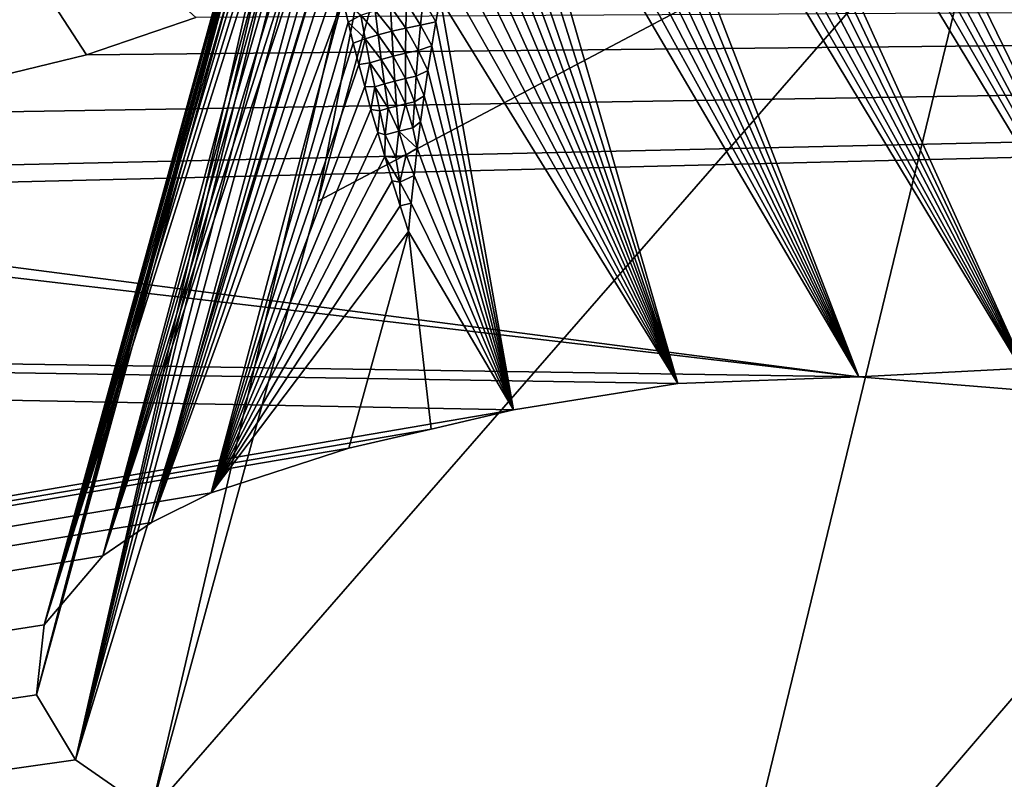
# Model space of a CAD drawing. Header units: metres. Extents: x -31 to 116, y -82 to 82.
# Tile 288 of 656: x 14.681 to 15.629, y -55.268 to -54.537. Entities that reach past the tile are written whole.
import ezdxf

# ---------------------------------------------------------------- set-up
doc = ezdxf.new("R2010")
doc.units = ezdxf.units.M
doc.layers.add('solid_80000000GA_10_1', color=7, linetype='CONTINUOUS')

msp = doc.modelspace()

# ---------------------------------------------------------------- linework, layer by layer
at = {"layer": 'solid_80000000GA_10_1'}
for points in [[(5.595928, -54.73056, -25.962206), (5.595928, -52.598213, -30.048264), (23.04767, -54.017448, -27.916229)], [(12.5, -53.71191, 23.505838), (103, -54.352322, 27.691591), (103, -56.357498, 23.341595)], [(12.5, -55.339149, 19.366802), (12.5, -53.71191, 23.505838), (103, -56.357498, 23.341595)], [(12.5, -53.711926, -23.505802), (103, -56.357452, -23.341688), (103, -54.35323, -27.689806)], [(12.5, -53.711926, -23.505802), (12.5, -55.339161, -19.366768), (103, -56.357452, -23.341688)], [(5.595928, -54.73056, -25.962206), (23.04767, -54.017448, -27.916229), (23.04767, -55.984234, -23.726908)], [(15.30612, -54.0256, 25.300413), (15.321164, -54.019451, 25.274368), (15.804276, -54.925285, 25.819496)], [(15.321164, -54.019451, 25.274368), (15.342804, -54.015465, 25.236883), (15.804276, -54.925285, 25.819496)], [(15.342804, -54.015465, 25.236883), (15.362082, -54.016632, 25.204067), (15.804276, -54.925285, 25.819496)], [(15.641689, -54.498379, 25.470356), (15.804276, -54.925285, 25.819496), (15.362082, -54.016632, 25.204067)], [(15.290488, -54.034916, 25.327459), (15.30612, -54.0256, 25.300413), (15.804276, -54.925285, 25.819496)], [(15.274419, -54.047611, 25.355247), (15.290488, -54.034916, 25.327459), (15.804276, -54.925285, 25.819496)], [(15.262063, -54.059525, 25.376604), (15.274419, -54.047611, 25.355247), (15.658215, -54.894409, 25.880358)], [(15.274419, -54.047611, 25.355247), (15.804276, -54.925285, 25.819496), (15.658215, -54.894409, 25.880358)], [(15.249616, -54.073486, 25.398109), (15.262063, -54.059525, 25.376604), (15.658215, -54.894409, 25.880358)], [(15.237049, -54.0896, 25.419815), (15.249616, -54.073486, 25.398109), (15.658215, -54.894409, 25.880358)], [(15.224395, -54.107964, 25.441662), (15.237049, -54.0896, 25.419815), (15.658215, -54.894409, 25.880358)], [(15.030917, -54.093258, 25.073524), (14.734339, -55.249187, 25.083845), (15.048822, -54.095341, 25.039455)], [(15.030917, -54.093258, 25.073524), (15.013659, -54.096226, 25.113384), (14.734339, -55.249187, 25.083845)], [(15.048822, -54.095341, 25.039455), (14.734339, -55.249187, 25.083845), (15.085103, -54.106152, 24.979664)], [(15.013659, -54.096226, 25.113384), (15.002961, -54.101345, 25.141687), (14.734339, -55.249187, 25.083845)], [(14.992937, -54.109314, 25.171698), (14.696737, -55.186481, 25.220306), (14.734339, -55.249187, 25.083845)], [(14.992937, -54.109314, 25.171698), (14.983812, -54.120312, 25.203163), (14.696737, -55.186481, 25.220306)], [(15.002961, -54.101345, 25.141687), (14.992937, -54.109314, 25.171698), (14.734339, -55.249187, 25.083845)], [(15.085103, -54.106152, 24.979664), (14.734339, -55.249187, 25.083845), (14.806844, -55.299412, 24.975275)], [(15.085103, -54.106152, 24.979664), (14.806844, -55.299412, 24.975275), (14.967549, -54.711548, 24.950747)], [(15.085103, -54.106152, 24.979664), (14.967549, -54.711548, 24.950747), (15.128146, -54.123638, 24.926104)], [(15.214281, -54.124241, 25.459116), (15.224395, -54.107964, 25.441662), (15.658215, -54.894409, 25.880358)], [(14.983812, -54.120312, 25.203163), (14.97763, -54.13065, 25.227797), (14.696737, -55.186481, 25.220306)], [(15.619687, -54.367237, 24.423382), (15.128146, -54.123638, 24.926104), (14.967549, -54.711548, 24.950747)], [(15.204179, -54.141991, 25.476543), (15.214281, -54.124241, 25.459116), (15.658215, -54.894409, 25.880358)], [(14.97763, -54.13065, 25.227797), (14.972159, -54.142773, 25.253029), (14.696737, -55.186481, 25.220306)], [(14.972159, -54.142773, 25.253029), (14.967384, -54.156921, 25.278862), (14.696737, -55.186481, 25.220306)], [(15.194093, -54.161251, 25.49394), (15.204179, -54.141991, 25.476543), (15.488615, -54.880608, 25.904158)], [(15.204179, -54.141991, 25.476543), (15.658215, -54.894409, 25.880358), (15.488615, -54.880608, 25.904158)], [(14.967384, -54.156921, 25.278862), (14.963335, -54.173286, 25.30518), (14.696737, -55.186481, 25.220306)], [(15.184084, -54.181995, 25.511198), (15.194093, -54.161251, 25.49394), (15.488615, -54.880608, 25.904158)], [(14.963335, -54.173286, 25.30518), (14.960672, -54.187885, 25.326464), (14.696737, -55.186481, 25.220306)], [(15.17417, -54.204262, 25.528284), (15.184084, -54.181995, 25.511198), (15.488615, -54.880608, 25.904158)], [(14.960672, -54.187885, 25.326464), (14.704116, -55.119102, 25.367455), (14.696737, -55.186481, 25.220306)], [(14.960672, -54.187885, 25.326464), (14.958574, -54.203793, 25.348017), (14.704116, -55.119102, 25.367455)], [(14.958574, -54.203793, 25.348017), (14.957082, -54.220985, 25.369877), (14.704116, -55.119102, 25.367455)], [(15.165984, -54.224022, 25.542391), (15.17417, -54.204262, 25.528284), (15.488615, -54.880608, 25.904158)], [(14.957082, -54.220985, 25.369877), (14.956231, -54.239471, 25.391916), (14.704116, -55.119102, 25.367455)], [(15.157878, -54.244873, 25.556355), (15.165984, -54.224022, 25.542391), (15.488615, -54.880608, 25.904158)], [(14.956231, -54.239471, 25.391916), (14.956047, -54.259323, 25.414093), (14.704116, -55.119102, 25.367455)], [(15.149887, -54.266796, 25.570118), (15.157878, -54.244873, 25.556355), (15.488615, -54.880608, 25.904158)], [(14.540766, -54.25703, 26.490574), (14.508245, -54.628002, 26.402161), (14.745036, -54.570648, 26.528009)], [(14.540766, -54.25703, 26.490574), (14.745036, -54.570648, 26.528009), (14.850119, -54.534641, 26.605112)], [(14.956047, -54.259323, 25.414093), (14.956412, -54.276951, 25.43268), (14.704116, -55.119102, 25.367455)], [(15.142016, -54.289829, 25.58367), (15.149887, -54.266796, 25.570118), (15.488615, -54.880608, 25.904158)], [(14.956412, -54.276951, 25.43268), (14.95726, -54.295574, 25.451338), (14.704116, -55.119102, 25.367455)], [(14.95726, -54.295574, 25.451338), (14.958616, -54.315166, 25.470005), (14.704116, -55.119102, 25.367455)], [(15.134271, -54.314011, 25.597004), (15.142016, -54.289829, 25.58367), (15.314411, -54.886837, 25.885389)], [(15.142016, -54.289829, 25.58367), (15.488615, -54.880608, 25.904158), (15.314411, -54.886837, 25.885389)], [(14.958616, -54.315166, 25.470005), (14.760525, -55.052708, 25.51301), (14.704116, -55.119102, 25.367455)], [(14.958616, -54.315166, 25.470005), (14.960495, -54.335766, 25.488672), (14.760525, -55.052708, 25.51301)], [(15.126666, -54.339359, 25.61009), (15.134271, -54.314011, 25.597004), (15.314411, -54.886837, 25.885389)], [(14.960495, -54.335766, 25.488672), (14.962914, -54.357407, 25.507332), (14.760525, -55.052708, 25.51301)], [(15.12108, -54.359119, 25.619701), (15.126666, -54.339359, 25.61009), (15.314411, -54.886837, 25.885389)], [(14.962914, -54.357407, 25.507332), (14.965892, -54.380112, 25.525959), (14.760525, -55.052708, 25.51301)], [(15.1156, -54.379528, 25.629129), (15.12108, -54.359119, 25.619701), (15.314411, -54.886837, 25.885389)], [(15.619687, -54.367237, 24.423382), (14.806844, -55.299412, 24.975275), (15.334371, -55.541748, 24.449245)], [(15.619687, -54.367237, 24.423382), (14.967549, -54.711548, 24.950747), (14.806844, -55.299412, 24.975275)], [(16.149334, -54.591724, 23.954033), (15.619687, -54.367237, 24.423382), (15.334371, -55.541748, 24.449245)], [(16.169596, -54.519535, 23.967871), (15.619687, -54.367237, 24.423382), (16.149334, -54.591724, 23.954033)], [(14.965892, -54.380112, 25.525959), (14.968506, -54.397816, 25.539862), (14.760525, -55.052708, 25.51301)], [(15.110229, -54.400612, 25.638367), (15.1156, -54.379528, 25.629129), (15.314411, -54.886837, 25.885389)], [(14.968506, -54.397816, 25.539862), (14.971457, -54.416115, 25.553699), (14.760525, -55.052708, 25.51301)], [(15.104971, -54.422394, 25.647409), (15.110229, -54.400612, 25.638367), (15.314411, -54.886837, 25.885389)], [(14.971457, -54.416115, 25.553699), (14.807625, -55.020908, 25.583006), (14.760525, -55.052708, 25.51301)], [(14.971457, -54.416115, 25.553699), (14.974754, -54.435024, 25.567469), (14.807625, -55.020908, 25.583006)], [(15.099833, -54.444889, 25.656242), (15.104971, -54.422394, 25.647409), (15.314411, -54.886837, 25.885389)], [(14.974754, -54.435024, 25.567469), (14.978408, -54.454563, 25.581169), (14.807625, -55.020908, 25.583006)], [(15.094834, -54.468063, 25.664835), (15.099833, -54.444889, 25.656242), (15.314411, -54.886837, 25.885389)], [(14.978408, -54.454563, 25.581169), (14.98243, -54.474751, 25.59479), (14.807625, -55.020908, 25.583006)], [(15.089986, -54.491928, 25.673166), (15.094834, -54.468063, 25.664835), (15.314411, -54.886837, 25.885389)], [(14.98243, -54.474751, 25.59479), (14.986814, -54.49556, 25.608276), (14.807625, -55.020908, 25.583006)], [(14.141746, -54.705944, 26.229488), (15.488615, -54.880608, 25.904158), (23.04767, -54.487434, 26.9874)], [(14.271475, -54.685352, 26.276325), (14.141746, -54.705944, 26.229488), (23.04767, -54.487434, 26.9874)], [(14.508245, -54.628002, 26.402161), (14.271475, -54.685352, 26.276325), (23.04767, -54.487434, 26.9874)], [(14.745036, -54.570648, 26.528009), (14.508245, -54.628002, 26.402161), (23.04767, -54.487434, 26.9874)], [(14.850119, -54.534641, 26.605112), (14.745036, -54.570648, 26.528009), (23.04767, -54.487434, 26.9874)], [(15.488615, -54.880608, 25.904158), (15.658215, -54.894409, 25.880358), (23.04767, -54.487434, 26.9874)], [(14.986814, -54.49556, 25.608276), (14.991576, -54.516991, 25.621618), (14.807625, -55.020908, 25.583006)], [(15.085294, -54.516499, 25.681229), (15.089986, -54.491928, 25.673166), (15.314411, -54.886837, 25.885389)], [(14.991576, -54.516991, 25.621618), (14.864974, -54.992233, 25.646399), (14.807625, -55.020908, 25.583006)], [(14.991576, -54.516991, 25.621618), (14.996746, -54.539059, 25.634829), (14.864974, -54.992233, 25.646399)], [(15.009033, -54.532475, 25.64448), (14.996746, -54.539059, 25.634829), (14.991576, -54.516991, 25.621618)], [(15.069019, -54.51741, 25.676033), (15.085294, -54.516499, 25.681229), (15.081259, -54.538963, 25.688158)], [(15.081259, -54.538963, 25.688158), (15.085294, -54.516499, 25.681229), (15.155936, -54.91227, 25.826351)], [(15.085294, -54.516499, 25.681229), (15.314411, -54.886837, 25.885389), (15.155936, -54.91227, 25.826351)], [(15.037502, -54.524055, 25.662729), (15.038745, -54.547989, 25.671814), (15.02283, -54.528061, 25.654192)], [(15.052938, -54.520496, 25.670029), (15.052401, -54.5448, 25.678347), (15.037502, -54.524055, 25.662729)], [(15.052401, -54.5448, 25.678347), (15.038745, -54.547989, 25.671814), (15.037502, -54.524055, 25.662729)], [(15.066574, -54.541965, 25.683861), (15.052401, -54.5448, 25.678347), (15.052938, -54.520496, 25.670029)], [(15.069019, -54.51741, 25.676033), (15.066574, -54.541965, 25.683861), (15.052938, -54.520496, 25.670029)], [(15.069019, -54.51741, 25.676033), (15.081259, -54.538963, 25.688158), (15.066574, -54.541965, 25.683861)], [(15.009033, -54.532475, 25.64448), (15.013309, -54.555344, 25.655848), (14.996746, -54.539059, 25.634829)], [(15.02283, -54.528061, 25.654192), (15.025688, -54.55151, 25.664299), (15.009033, -54.532475, 25.64448)], [(15.025688, -54.55151, 25.664299), (15.013309, -54.555344, 25.655848), (15.009033, -54.532475, 25.64448)], [(15.038745, -54.547989, 25.671814), (15.025688, -54.55151, 25.664299), (15.02283, -54.528061, 25.654192)], [(14.996746, -54.539059, 25.634829), (15.001707, -54.559235, 25.646465), (14.864974, -54.992233, 25.646399)], [(15.013309, -54.555344, 25.655848), (15.001707, -54.559235, 25.646465), (14.996746, -54.539059, 25.634829)], [(15.052401, -54.5448, 25.678347), (15.052062, -54.569141, 25.686329), (15.038745, -54.547989, 25.671814)], [(15.06436, -54.566586, 25.691311), (15.052062, -54.569141, 25.686329), (15.052401, -54.5448, 25.678347)], [(15.066574, -54.541965, 25.683861), (15.06436, -54.566586, 25.691311), (15.052401, -54.5448, 25.678347)], [(15.066574, -54.541965, 25.683861), (15.07736, -54.562031, 25.694851), (15.06436, -54.566586, 25.691311)], [(15.066574, -54.541965, 25.683861), (15.081259, -54.538963, 25.688158), (15.07736, -54.562031, 25.694851)], [(15.07736, -54.562031, 25.694851), (15.081259, -54.538963, 25.688158), (15.155936, -54.91227, 25.826351)], [(15.025688, -54.55151, 25.664299), (15.028728, -54.575001, 25.674059), (15.013309, -54.555344, 25.655848)], [(15.038745, -54.547989, 25.671814), (15.040167, -54.571949, 25.680571), (15.025688, -54.55151, 25.664299)], [(15.040167, -54.571949, 25.680571), (15.028728, -54.575001, 25.674059), (15.025688, -54.55151, 25.664299)], [(15.052062, -54.569141, 25.686329), (15.040167, -54.571949, 25.680571), (15.038745, -54.547989, 25.671814)], [(15.001707, -54.559235, 25.646465), (15.007034, -54.579952, 25.657991), (14.864974, -54.992233, 25.646399)], [(15.013309, -54.555344, 25.655848), (15.007034, -54.579952, 25.657991), (15.001707, -54.559235, 25.646465)], [(15.013309, -54.555344, 25.655848), (15.017796, -54.578281, 25.666824), (15.007034, -54.579952, 25.657991)], [(15.028728, -54.575001, 25.674059), (15.017796, -54.578281, 25.666824), (15.013309, -54.555344, 25.655848)], [(15.06436, -54.566586, 25.691311), (15.07736, -54.562031, 25.694851), (15.073608, -54.585728, 25.70129)], [(15.073608, -54.585728, 25.70129), (15.07736, -54.562031, 25.694851), (15.155936, -54.91227, 25.826351)], [(15.040167, -54.571949, 25.680571), (15.041767, -54.595943, 25.689007), (15.028728, -54.575001, 25.674059)], [(15.052062, -54.569141, 25.686329), (15.05192, -54.593517, 25.693981), (15.040167, -54.571949, 25.680571)], [(15.05192, -54.593517, 25.693981), (15.041767, -54.595943, 25.689007), (15.040167, -54.571949, 25.680571)], [(15.062373, -54.591267, 25.698383), (15.05192, -54.593517, 25.693981), (15.052062, -54.569141, 25.686329)], [(15.06436, -54.566586, 25.691311), (15.062373, -54.591267, 25.698383), (15.052062, -54.569141, 25.686329)], [(15.06436, -54.566586, 25.691311), (15.073608, -54.585728, 25.70129), (15.062373, -54.591267, 25.698383)], [(15.007034, -54.579952, 25.657991), (15.012743, -54.601238, 25.669394), (14.864974, -54.992233, 25.646399)], [(15.017796, -54.578281, 25.666824), (15.012743, -54.601238, 25.669394), (15.007034, -54.579952, 25.657991)], [(15.017796, -54.578281, 25.666824), (15.022492, -54.601284, 25.677416), (15.012743, -54.601238, 25.669394)], [(15.028728, -54.575001, 25.674059), (15.031946, -54.598534, 25.683479), (15.017796, -54.578281, 25.666824)], [(15.031946, -54.598534, 25.683479), (15.022492, -54.601284, 25.677416), (15.017796, -54.578281, 25.666824)], [(15.041767, -54.595943, 25.689007), (15.031946, -54.598534, 25.683479), (15.028728, -54.575001, 25.674059)], [(15.062373, -54.591267, 25.698383), (15.060608, -54.616016, 25.705088), (15.05192, -54.593517, 25.693981)], [(15.062373, -54.591267, 25.698383), (15.07002, -54.610039, 25.707449), (15.060608, -54.616016, 25.705088)], [(15.062373, -54.591267, 25.698383), (15.073608, -54.585728, 25.70129), (15.07002, -54.610039, 25.707449)], [(15.07002, -54.610039, 25.707449), (15.073608, -54.585728, 25.70129), (15.155936, -54.91227, 25.826351)], [(16.149334, -54.591724, 23.954033), (15.334371, -55.541748, 24.449245), (15.905384, -55.764702, 23.956247)], [(15.012743, -54.601238, 25.669394), (15.018829, -54.623085, 25.680626), (14.864974, -54.992233, 25.646399)], [(15.022492, -54.601284, 25.677416), (15.018829, -54.623085, 25.680626), (15.012743, -54.601238, 25.669394)], [(15.022492, -54.601284, 25.677416), (15.027396, -54.624359, 25.687628), (15.018829, -54.623085, 25.680626)], [(15.031946, -54.598534, 25.683479), (15.035345, -54.622112, 25.692566), (15.022492, -54.601284, 25.677416)], [(15.035345, -54.622112, 25.692566), (15.027396, -54.624359, 25.687628), (15.022492, -54.601284, 25.677416)], [(15.041767, -54.595943, 25.689007), (15.043543, -54.619968, 25.697128), (15.031946, -54.598534, 25.683479)], [(15.043543, -54.619968, 25.697128), (15.035345, -54.622112, 25.692566), (15.031946, -54.598534, 25.683479)], [(15.05192, -54.593517, 25.693981), (15.05197, -54.617935, 25.701305), (15.041767, -54.595943, 25.689007)], [(15.05197, -54.617935, 25.701305), (15.043543, -54.619968, 25.697128), (15.041767, -54.595943, 25.689007)], [(15.060608, -54.616016, 25.705088), (15.05197, -54.617935, 25.701305), (15.05192, -54.593517, 25.693981)], [(15.060608, -54.616016, 25.705088), (15.07002, -54.610039, 25.707449), (15.066608, -54.634956, 25.713301)], [(15.066608, -54.634956, 25.713301), (15.07002, -54.610039, 25.707449), (15.155936, -54.91227, 25.826351)], [(15.043543, -54.619968, 25.697128), (15.045492, -54.644035, 25.704941), (15.035345, -54.622112, 25.692566)], [(15.05197, -54.617935, 25.701305), (15.045492, -54.644035, 25.704941), (15.043543, -54.619968, 25.697128)], [(15.059062, -54.640827, 25.711426), (15.045492, -54.644035, 25.704941), (15.05197, -54.617935, 25.701305)], [(15.060608, -54.616016, 25.705088), (15.059062, -54.640827, 25.711426), (15.05197, -54.617935, 25.701305)], [(15.060608, -54.616016, 25.705088), (15.066608, -54.634956, 25.713301), (15.059062, -54.640827, 25.711426)], [(15.018829, -54.623085, 25.680626), (15.025292, -54.645489, 25.691654), (14.864974, -54.992233, 25.646399)], [(15.027396, -54.624359, 25.687628), (15.025292, -54.645489, 25.691654), (15.018829, -54.623085, 25.680626)], [(15.027396, -54.624359, 25.687628), (15.032507, -54.647499, 25.697468), (15.025292, -54.645489, 25.691654)], [(15.035345, -54.622112, 25.692566), (15.032507, -54.647499, 25.697468), (15.027396, -54.624359, 25.687628)], [(15.045492, -54.644035, 25.704941), (15.032507, -54.647499, 25.697468), (15.035345, -54.622112, 25.692566)], [(15.059062, -54.640827, 25.711426), (15.066608, -54.634956, 25.713301), (15.063386, -54.660484, 25.718828)], [(15.063386, -54.660484, 25.718828), (15.066608, -54.634956, 25.713301), (15.155936, -54.91227, 25.826351)], [(15.025292, -54.645489, 25.691654), (15.032137, -54.668453, 25.702456), (14.864974, -54.992233, 25.646399)], [(15.032507, -54.647499, 25.697468), (15.032137, -54.668453, 25.702456), (15.025292, -54.645489, 25.691654)], [(15.042675, -54.669411, 25.709764), (15.032137, -54.668453, 25.702456), (15.032507, -54.647499, 25.697468)], [(15.045492, -54.644035, 25.704941), (15.042675, -54.669411, 25.709764), (15.032507, -54.647499, 25.697468)], [(15.052632, -54.666908, 25.714998), (15.042675, -54.669411, 25.709764), (15.045492, -54.644035, 25.704941)], [(15.059062, -54.640827, 25.711426), (15.063386, -54.660484, 25.718828), (15.045492, -54.644035, 25.704941)], [(15.063386, -54.660484, 25.718828), (15.052632, -54.666908, 25.714998), (15.045492, -54.644035, 25.704941)], [(15.032137, -54.668453, 25.702456), (15.039365, -54.691982, 25.713001), (14.864974, -54.992233, 25.646399)], [(15.046603, -54.693134, 25.717892), (15.039365, -54.691982, 25.713001), (15.032137, -54.668453, 25.702456)], [(15.042675, -54.669411, 25.709764), (15.046603, -54.693134, 25.717892), (15.032137, -54.668453, 25.702456)], [(15.052632, -54.666908, 25.714998), (15.046603, -54.693134, 25.717892), (15.042675, -54.669411, 25.709764)], [(15.060366, -54.686626, 25.724005), (15.046603, -54.693134, 25.717892), (15.052632, -54.666908, 25.714998)], [(15.063386, -54.660484, 25.718828), (15.060366, -54.686626, 25.724005), (15.052632, -54.666908, 25.714998)], [(15.060366, -54.686626, 25.724005), (15.063386, -54.660484, 25.718828), (15.155936, -54.91227, 25.826351)], [(15.060366, -54.686626, 25.724005), (15.05756, -54.713383, 25.728813), (15.046603, -54.693134, 25.717892)], [(15.05756, -54.713383, 25.728813), (15.060366, -54.686626, 25.724005), (15.155936, -54.91227, 25.826351)], [(15.039365, -54.691982, 25.713001), (15.046979, -54.716084, 25.723267), (14.864974, -54.992233, 25.646399)], [(15.046603, -54.693134, 25.717892), (15.046979, -54.716084, 25.723267), (15.039365, -54.691982, 25.713001)], [(15.05756, -54.713383, 25.728813), (15.046979, -54.716084, 25.723267), (15.046603, -54.693134, 25.717892)], [(14.141746, -54.705944, 26.229488), (14.011325, -54.707241, 26.222874), (15.488615, -54.880608, 25.904158)], [(14.011325, -54.707241, 26.222874), (5.595928, -54.73056, 25.962206), (15.488615, -54.880608, 25.904158)], [(15.046979, -54.716084, 25.723267), (15.054981, -54.740757, 25.733231), (14.864974, -54.992233, 25.646399)], [(15.05756, -54.713383, 25.728813), (15.054981, -54.740757, 25.733231), (15.046979, -54.716084, 25.723267)], [(15.05756, -54.713383, 25.728813), (15.155936, -54.91227, 25.826351), (15.054981, -54.740757, 25.733231)], [(5.595928, -56.546066, -21.725851), (5.595928, -54.73056, -25.962206), (23.04767, -55.984234, -23.726908)], [(15.155936, -54.91227, 25.826351), (5.595928, -54.73056, 25.962206), (5.595928, -56.546066, 21.725851)], [(15.314411, -54.886837, 25.885389), (15.488615, -54.880608, 25.904158), (5.595928, -54.73056, 25.962206)], [(15.155936, -54.91227, 25.826351), (15.314411, -54.886837, 25.885389), (5.595928, -54.73056, 25.962206)], [(15.054981, -54.740757, 25.733231), (14.997478, -54.949265, 25.742516), (14.864974, -54.992233, 25.646399)], [(15.054981, -54.740757, 25.733231), (15.076706, -54.930767, 25.784433), (14.997478, -54.949265, 25.742516)], [(15.054981, -54.740757, 25.733231), (15.155936, -54.91227, 25.826351), (15.076706, -54.930767, 25.784433)], [(15.076706, -54.930767, 25.784433), (15.155936, -54.91227, 25.826351), (5.595928, -56.546066, 21.725851)], [(14.997478, -54.949265, 25.742516), (15.076706, -54.930767, 25.784433), (5.595928, -56.546066, 21.725851)], [(14.864974, -54.992233, 25.646399), (14.997478, -54.949265, 25.742516), (5.595928, -56.546066, 21.725851)], [(14.807625, -55.020908, 25.583006), (14.864974, -54.992233, 25.646399), (5.595928, -56.546066, 21.725851)], [(14.760525, -55.052708, 25.51301), (14.807625, -55.020908, 25.583006), (5.595928, -56.546066, 21.725851)], [(14.704116, -55.119102, 25.367455), (14.760525, -55.052708, 25.51301), (5.595928, -56.546066, 21.725851)], [(14.696737, -55.186481, 25.220306), (14.704116, -55.119102, 25.367455), (5.595928, -56.546066, 21.725851)], [(14.734339, -55.249187, 25.083845), (14.696737, -55.186481, 25.220306), (5.595928, -56.546066, 21.725851)], [(14.806844, -55.299412, 24.975275), (14.734339, -55.249187, 25.083845), (5.595928, -56.546066, 21.725851)]]:
    msp.add_3dface(points, dxfattribs=at)

doc.saveas('drawing.dxf')
